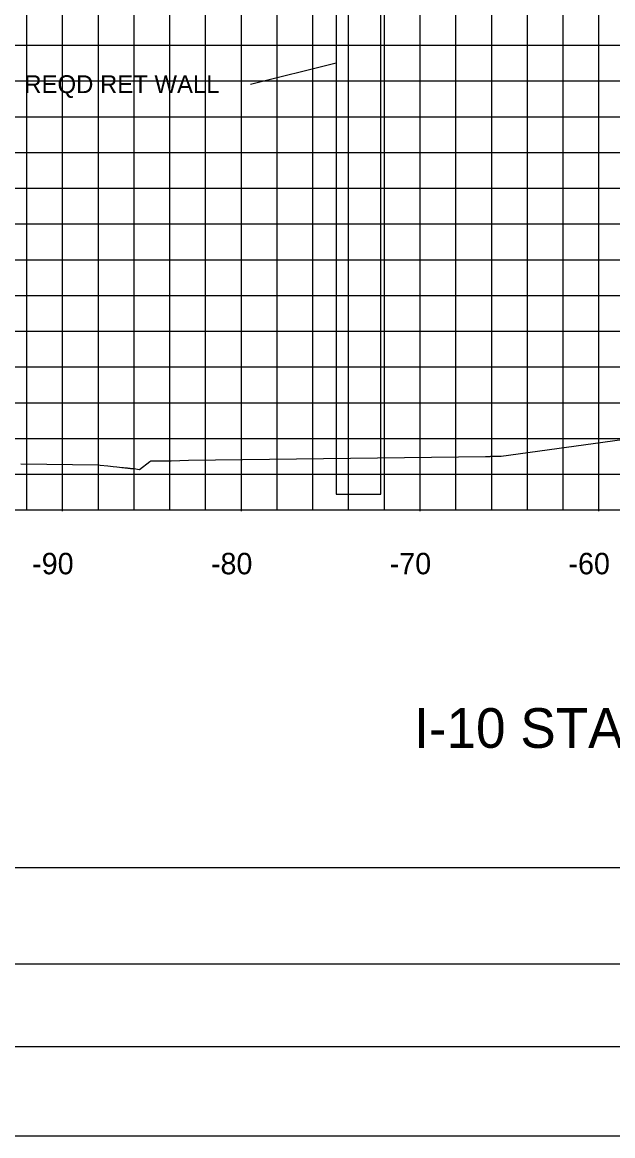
# Model space of a CAD drawing. Extents: x 2193008 to 2198143, y 1236112 to 1237864.
# Drawn here: x 2196652.4 to 2196685.5, y 1237118 to 1237180.3 of the extents above; entities that cross this region are included whole.
import ezdxf

# ---------------------------------------------------------------- set-up
doc = ezdxf.new("R2010")
doc.units = 0
for name, color, linetype in [('3', 7, 'Continuous'), ('60', 7, 'Continuous'), ('Level 55', 7, 'Continuous'), ('LIMT-CSLINE', 7, 'Continuous'), ('M-ROADS', 7, 'Continuous'), ('SHT-BNDRY', 7, 'Continuous')]:
    doc.layers.add(name, color=color, linetype=linetype)

msp = doc.modelspace()

# ---------------------------------------------------------------- linework, layer by layer
msp.add_lwpolyline([(2196594.707, 1237133.046), (2196894.707, 1237133.046), (2196894.707, 1237323.046), (2196594.707, 1237323.046)], close=True)
at = {"layer": '3'}
msp.add_line((2196665.211, 1237176.866), (2196670.002, 1237178.067), dxfattribs=at)
at = {"layer": '60'}
for p, q in [((2196614.707, 1237153.046), (2196874.707, 1237153.046)), ((2196654.707, 1237152.986), (2196654.707, 1237153.046)), ((2196664.707, 1237152.986), (2196664.707, 1237153.046)), ((2196674.707, 1237152.986), (2196674.707, 1237153.046)), ((2196684.707, 1237152.986), (2196684.707, 1237153.046))]:
    msp.add_line(p, q, dxfattribs=at)
msp.add_lwpolyline([(2196670.002, 1237153.932), (2196672.502, 1237153.932), (2196672.502, 1237184.709), (2196670.002, 1237184.709)], close=True, dxfattribs=at)
at = {"layer": 'M-ROADS'}
for p, q in [((2196652.707, 1237153.046), (2196652.707, 1237223.046)), ((2196654.707, 1237153.046), (2196654.707, 1237223.046)), ((2196656.707, 1237153.046), (2196656.707, 1237223.046)), ((2196658.707, 1237153.046), (2196658.707, 1237223.046)), ((2196660.707, 1237153.046), (2196660.707, 1237223.046)), ((2196662.707, 1237153.046), (2196662.707, 1237223.046)), ((2196664.707, 1237153.046), (2196664.707, 1237223.046)), ((2196666.707, 1237153.046), (2196666.707, 1237223.046)), ((2196668.707, 1237153.046), (2196668.707, 1237223.046)), ((2196670.707, 1237153.046), (2196670.707, 1237223.046)), ((2196672.707, 1237153.046), (2196672.707, 1237223.046)), ((2196674.707, 1237153.046), (2196674.707, 1237223.046)), ((2196676.707, 1237153.046), (2196676.707, 1237223.046)), ((2196678.707, 1237153.046), (2196678.707, 1237223.046)), ((2196680.707, 1237153.046), (2196680.707, 1237223.046)), ((2196682.707, 1237153.046), (2196682.707, 1237223.046)), ((2196684.707, 1237153.046), (2196684.707, 1237223.046)), ((2196614.707, 1237179.046), (2196874.707, 1237179.046)), ((2196614.707, 1237177.046), (2196874.707, 1237177.046)), ((2196614.707, 1237175.046), (2196874.707, 1237175.046)), ((2196614.707, 1237173.046), (2196874.707, 1237173.046)), ((2196614.707, 1237171.046), (2196874.707, 1237171.046)), ((2196614.707, 1237169.046), (2196874.707, 1237169.046)), ((2196614.707, 1237167.046), (2196874.707, 1237167.046)), ((2196614.707, 1237165.046), (2196874.707, 1237165.046)), ((2196614.707, 1237163.046), (2196874.707, 1237163.046)), ((2196614.707, 1237161.046), (2196874.707, 1237161.046)), ((2196614.707, 1237159.046), (2196874.707, 1237159.046)), ((2196614.707, 1237157.046), (2196874.707, 1237157.046)), ((2196614.707, 1237155.046), (2196874.707, 1237155.046)), ((2196614.707, 1237153.046), (2196874.707, 1237153.046))]:
    msp.add_line(p, q, dxfattribs=at)
msp.add_lwpolyline([(2196569.71, 1237118.036), (2196909.71, 1237118.036), (2196909.71, 1237338.036), (2196569.71, 1237338.036)], close=True, dxfattribs=at)
msp.add_lwpolyline([(2196652.367, 1237155.618), (2196656.722, 1237155.568), (2196656.813, 1237155.558), (2196657.243, 1237155.511), (2196657.531, 1237155.48), (2196657.738, 1237155.457), (2196657.893, 1237155.44), (2196658.013, 1237155.426), (2196658.11, 1237155.416), (2196658.19, 1237155.407), (2196658.256, 1237155.4), (2196658.312, 1237155.393), (2196658.36, 1237155.388), (2196658.402, 1237155.384), (2196658.438, 1237155.379), (2196658.471, 1237155.376), (2196658.499, 1237155.373), (2196658.576, 1237155.366), (2196658.602, 1237155.364), (2196658.625, 1237155.363), (2196658.646, 1237155.361), (2196658.666, 1237155.36), (2196658.684, 1237155.359), (2196659.009, 1237155.314), (2196659.589, 1237155.749), (2196659.64, 1237155.793), (2196659.64, 1237155.793), (2196660.785, 1237155.792), (2196661.755, 1237155.824), (2196678.358, 1237156.043), (2196678.629, 1237156.045), (2196678.652, 1237156.046), (2196678.767, 1237156.046), (2196679.087, 1237156.046), (2196679.157, 1237156.046), (2196679.247, 1237156.057), (2196690.208, 1237157.568)], dxfattribs=at)
at = {"layer": 'SHT-BNDRY'}
msp.add_line((2196594.707, 1237127.646), (2196750.334, 1237127.646), dxfattribs=at)
msp.add_lwpolyline([(2196582.21, 1237123.036), (2196904.71, 1237123.036), (2196904.71, 1237333.036), (2196582.21, 1237333.036)], close=True, dxfattribs=at)

# ---------------------------------------------------------------- texts
at = {"layer": '3'}
msp.add_text('REQD RET WALL', height=1, dxfattribs=at).set_placement((2196652.563, 1237176.366))
at = {"layer": 'Level 55'}
msp.add_text('I-10 STA. 150+00 WBR & EBR', height=2.22092, dxfattribs=at).set_placement((2196674.367, 1237139.736))
at = {"layer": 'LIMT-CSLINE'}
for s, p in [('-90', (2196653.003, 1237149.446)), ('-80', (2196663.003, 1237149.446)), ('-70', (2196673.003, 1237149.446)), ('-60', (2196683.003, 1237149.446))]:
    msp.add_text(s, height=1.2, dxfattribs=at).set_placement(p)

doc.saveas('drawing.dxf')
